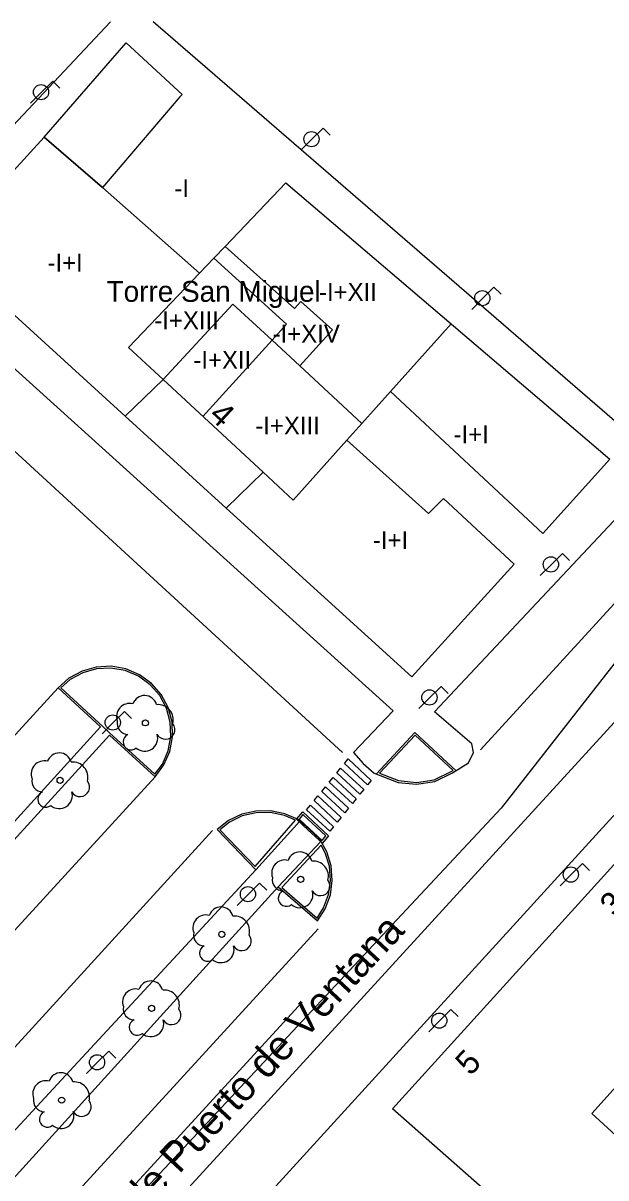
# Model space of a CAD drawing. Extents: x 282771 to 285132, y 4823109 to 4825496.
# Drawn here: x 283965.8 to 284014.7, y 4823389.4 to 4823486.3 of the extents above; entities that cross this region are included whole.
import ezdxf

# ---------------------------------------------------------------- set-up
doc = ezdxf.new("R2010")
doc.units = 0
for name, color, linetype in [('ACERA-BORDILLO', 7, 'Continuous'), ('ACERA-INTERIOR', 7, 'Continuous'), ('ARBOL', 7, 'Continuous'), ('BORDILLO', 7, 'Continuous'), ('CALLE-EJE', 7, 'Continuous'), ('CALLE-TEXTO', 7, 'Continuous'), ('EDIFICIO', 7, 'Continuous'), ('FAROLA', 7, 'Continuous'), ('MEDIANERA', 7, 'Continuous'), ('NUM-PORTAL', 7, 'Continuous'), ('PASO-PEATONES', 7, 'Continuous'), ('SENAL-VIARIA', 7, 'Continuous'), ('TXT-ALTURA-EDIFICIO', 7, 'Continuous'), ('TXT-EDIFICIOS', 7, 'Continuous'), ('ZONA-VERDE', 7, 'Continuous')]:
    doc.layers.add(name, color=color, linetype=linetype)

msp = doc.modelspace()

# ---------------------------------------------------------------- linework, layer by layer
at = {"layer": 'ACERA-BORDILLO'}
for points in [[(283944.37, 4823372.012), (283910.745, 4823402.619), (283913.925, 4823406.109), (283913.047, 4823406.892), (283913.807, 4823407.818), (283910.2, 4823411.094), (283954.945, 4823459.355), (283958.496, 4823456.383), (283959.03, 4823456.911), (283959.552, 4823456.408), (283962.57, 4823459.6), (283996.87, 4823428.6), (283993.53, 4823425.111), (283994.35, 4823424.191), (283995.28, 4823423.391), (283997.29, 4823422.611), (283998.82, 4823422.451), (284000.36, 4823422.671), (284001.85, 4823423.411), (284003.18, 4823424.251), (284003.6, 4823425.111), (284003.46, 4823425.851), (284000.332, 4823428.522)], [(284000.332, 4823428.522), (284017.501, 4823446.805)], [(284025.669, 4823431.16), (283940.55, 4823337.771)]]:
    msp.add_lwpolyline(points, dxfattribs=at)
at = {"layer": 'ACERA-INTERIOR'}
for points in [[(283982.88, 4823445.6), (283974.39, 4823453.33)], [(283995.463, 4823423.32), (283998.696, 4823426.78), (284002.159, 4823423.564)], [(283985.355, 4823415.284), (283989.051, 4823419.359)], [(283987.237, 4823413.843), (283990.814, 4823417.654)]]:
    msp.add_lwpolyline(points, dxfattribs=at)
at = {"layer": 'ARBOL'}
for centre in [(283976.1, 4823427.6), (283968.946, 4823422.781), (283989.11, 4823414.471), (283982.502, 4823409.858), (283976.613, 4823403.653), (283969.08, 4823395.951)]:
    msp.add_circle(centre, 0.255, dxfattribs=at)
for centre, radius, start, end in [((283976.03, 4823428.86), 1.038, 15.64228, 161.38435), ((283974.77, 4823428.13), 1.097, 75.4318, 200.55608), ((283977.16, 4823427.86), 1.272, 345.03273, 95.79925), ((283974.66, 4823427.56), 0.935, 168.59898, 268.13236), ((283977.77, 4823427.03), 0.797, 208.96246, 38.99103), ((283974.9, 4823426.01), 0.672, 113.73672, 309.4725), ((283976.04, 4823426.31), 1.086, 228.95447, 17.92796), ((283968.876, 4823424.041), 1.038, 15.64228, 161.38435), ((283967.616, 4823423.311), 1.097, 75.4318, 200.55608), ((283970.006, 4823423.041), 1.272, 345.03273, 95.79925), ((283967.507, 4823422.741), 0.935, 168.59898, 268.13236), ((283970.616, 4823422.211), 0.797, 208.96246, 38.99103), ((283967.746, 4823421.191), 0.672, 113.73672, 309.4725), ((283968.886, 4823421.491), 1.086, 228.95447, 17.92796), ((283989.04, 4823415.731), 1.038, 15.64228, 161.38435), ((283987.78, 4823415.001), 1.097, 75.4318, 200.55608), ((283990.17, 4823414.731), 1.272, 345.03273, 95.79925), ((283987.67, 4823414.431), 0.935, 168.59898, 268.13236), ((283990.78, 4823413.901), 0.797, 208.96246, 38.99103), ((283987.91, 4823412.881), 0.672, 113.73672, 309.4725), ((283989.05, 4823413.181), 1.086, 228.95447, 17.92796), ((283982.432, 4823411.118), 1.038, 15.64228, 161.38435), ((283981.172, 4823410.388), 1.097, 75.4318, 200.55608), ((283983.562, 4823410.118), 1.272, 345.03273, 95.79925), ((283981.062, 4823409.818), 0.935, 168.59898, 268.13236), ((283984.172, 4823409.288), 0.797, 208.96246, 38.99103), ((283981.302, 4823408.268), 0.672, 113.73672, 309.4725), ((283982.442, 4823408.568), 1.086, 228.95447, 17.92796), ((283975.283, 4823404.183), 1.097, 75.4318, 200.55608), ((283976.543, 4823404.913), 1.038, 15.64228, 161.38435), ((283977.673, 4823403.913), 1.272, 345.03273, 95.79925), ((283975.173, 4823403.613), 0.935, 168.59898, 268.13236), ((283978.283, 4823403.083), 0.797, 208.96246, 38.99103), ((283975.413, 4823402.063), 0.672, 113.73672, 309.4725), ((283976.553, 4823402.363), 1.086, 228.95447, 17.92796), ((283967.75, 4823396.481), 1.097, 75.4318, 200.55608), ((283969.01, 4823397.211), 1.038, 15.64228, 161.38435), ((283970.14, 4823396.211), 1.272, 345.03273, 95.79925), ((283967.64, 4823395.911), 0.935, 168.59898, 268.13236), ((283970.75, 4823395.381), 0.797, 208.96246, 38.99103), ((283967.88, 4823394.361), 0.672, 113.73672, 309.4725), ((283969.02, 4823394.661), 1.086, 228.95447, 17.92796)]:
    msp.add_arc(centre, radius, start, end, dxfattribs=at)
at = {"layer": 'BORDILLO'}
for points in [[(283944.96, 4823395.711), (283973.1, 4823426.56), (283976.92, 4823423.081), (283977.65, 4823424.071), (283978.15, 4823425.21), (283978.38, 4823426.44), (283978.33, 4823427.68), (283978, 4823428.88), (283977.42, 4823429.97), (283976.6, 4823430.91), (283975.59, 4823431.64), (283974.45, 4823432.13), (283973.22, 4823432.35), (283971.98, 4823432.28), (283970.79, 4823431.95), (283969.69, 4823431.35), (283968.77, 4823430.53), (283972.34, 4823427.26), (283944.26, 4823396.361)], [(283958.923, 4823382.678), (283987.237, 4823413.843), (283990.52, 4823410.981), (283991.17, 4823412.011), (283991.6, 4823413.161), (283991.76, 4823414.371), (283991.67, 4823415.601), (283991.31, 4823416.771), (283990.71, 4823417.841), (283989.83, 4823418.694), (283988.91, 4823419.481), (283987.79, 4823419.981), (283986.59, 4823420.221), (283985.36, 4823420.201), (283984.17, 4823419.931), (283983.06, 4823419.401), (283982.1, 4823418.651), (283985.355, 4823415.284), (283956.898, 4823384.528)]]:
    msp.add_lwpolyline(points, dxfattribs=at)
at = {"layer": 'CALLE-EJE'}
msp.add_lwpolyline([(284045.459, 4823466.67), (284021.402, 4823440.238), (284005.907, 4823420.439), (283918.081, 4823326.402)], dxfattribs=at)
at = {"layer": 'EDIFICIO'}
for points in [[(283974.39, 4823453.33), (283959.03, 4823467.33), (283967.61, 4823476.74), (283972.5, 4823472.51), (283980.64, 4823465.32), (283981.83, 4823466.57), (283982.78, 4823467.56), (283987.872, 4823472.892), (284015.019, 4823449.72), (284009.411, 4823443.482), (283996.651, 4823455.402), (283994.25, 4823452.72), (283992.99, 4823451.31), (283999.83, 4823445.15), (284001.08, 4823446.43), (284007, 4823440.9), (283998.42, 4823431.45), (283982.88, 4823445.6), (283985.97, 4823448.62), (283977.59, 4823456.39), (283974.39, 4823453.33)], [(284033.189, 4823435.35), (284042.409, 4823426.931), (284013.53, 4823394.841), (284032.549, 4823377.401), (284051.039, 4823398.161), (284060.249, 4823389.661), (284034.909, 4823361.651), (283996.82, 4823395.211), (284029.549, 4823431.35), (284033.189, 4823435.35)]]:
    msp.add_lwpolyline(points, dxfattribs=at)
at = {"layer": 'FAROLA'}
for p, q in [((283968.33, 4823481.44), (283967.39, 4823480.51)), ((283968.92, 4823480.85), (283968.33, 4823481.44)), ((283967.39, 4823480.51), (283966.46, 4823479.57)), ((283991, 4823477.498), (283990.06, 4823476.568)), ((283991.59, 4823476.908), (283991, 4823477.498)), ((283990.06, 4823476.568), (283989.13, 4823475.628)), ((284005.319, 4823464.157), (284004.379, 4823463.227)), ((284005.909, 4823463.567), (284005.319, 4823464.157)), ((284004.379, 4823463.227), (284003.449, 4823462.287)), ((284010.13, 4823440.89), (284009.2, 4823439.95)), ((284010.13, 4823440.89), (284009.2, 4823439.95)), ((284011.069, 4823441.82), (284010.13, 4823440.89)), ((284011.069, 4823441.82), (284010.13, 4823440.89)), ((284011.659, 4823441.23), (284011.069, 4823441.82)), ((284011.659, 4823441.23), (284011.069, 4823441.82)), ((284000.888, 4823430.664), (283999.948, 4823429.734)), ((284001.478, 4823430.074), (284000.888, 4823430.664)), ((283999.948, 4823429.734), (283999.018, 4823428.794)), ((283974.34, 4823428.56), (283973.4, 4823427.63)), ((283974.93, 4823427.97), (283974.34, 4823428.56)), ((283973.4, 4823427.63), (283972.47, 4823426.69)), ((284012.741, 4823415.802), (284011.801, 4823414.872)), ((284013.331, 4823415.212), (284012.741, 4823415.802)), ((284011.801, 4823414.872), (284010.871, 4823413.932)), ((283985.673, 4823414.157), (283984.733, 4823413.227)), ((283986.263, 4823413.567), (283985.673, 4823414.157)), ((283984.733, 4823413.227), (283983.803, 4823412.287)), ((284001.714, 4823403.551), (284000.774, 4823402.621)), ((284002.304, 4823402.961), (284001.714, 4823403.551)), ((284000.774, 4823402.621), (283999.844, 4823401.681)), ((283973.024, 4823400.054), (283972.084, 4823399.124)), ((283973.614, 4823399.464), (283973.024, 4823400.054)), ((283972.084, 4823399.124), (283971.154, 4823398.184))]:
    msp.add_line(p, q, dxfattribs=at)
for centre in [(283967.35, 4823480.51), (283990.02, 4823476.568), (284004.339, 4823463.227), (284010.09, 4823440.89), (284010.09, 4823440.89), (283999.908, 4823429.734), (283973.36, 4823427.63), (284011.761, 4823414.872), (283984.693, 4823413.227), (284000.734, 4823402.621), (283972.044, 4823399.124)]:
    msp.add_circle(centre, 0.637, dxfattribs=at)
at = {"layer": 'MEDIANERA'}
for points in [[(283982.78, 4823467.56), (283988.6, 4823462.36), (283989.12, 4823462.94), (283991.77, 4823460.56), (283989.05, 4823457.54)], [(283986.71, 4823459.69), (283987.93, 4823461.04), (283981.83, 4823466.57)], [(283980.64, 4823465.32), (283974.69, 4823459.09), (283977.59, 4823456.39), (283983.44, 4823462.72), (283986.71, 4823459.69)], [(283996.651, 4823455.402), (284001.72, 4823461.06)], [(283986.71, 4823459.69), (283980.91, 4823453.3)], [(283989.05, 4823457.54), (283986.71, 4823459.69)], [(283989.05, 4823457.54), (283994.25, 4823452.72)], [(283992.99, 4823451.31), (283994.25, 4823452.72)], [(283992.99, 4823451.31), (283988.49, 4823446.29), (283985.97, 4823448.62)]]:
    msp.add_lwpolyline(points, dxfattribs=at)
at = {"layer": 'PASO-PEATONES'}
for points in [[(283993.094, 4823424.575), (283995.03, 4823422.778), (283994.714, 4823422.389), (283992.777, 4823424.186)], [(283992.461, 4823423.798), (283994.398, 4823422.001), (283994.082, 4823421.612), (283992.145, 4823423.409)], [(283991.828, 4823423.021), (283993.765, 4823421.224), (283993.449, 4823420.835), (283991.512, 4823422.632)], [(283991.196, 4823422.243), (283993.133, 4823420.447), (283992.816, 4823420.058), (283990.88, 4823421.855)], [(283991.551, 4823418.504), (283989.614, 4823420.3), (283989.931, 4823420.689), (283991.867, 4823418.892)], [(283990.563, 4823421.466), (283992.5, 4823419.669), (283992.184, 4823419.281), (283990.247, 4823421.078)], [(283990.934, 4823417.508), (283989.749, 4823418.607), (283988.777, 4823419.509), (283989.283, 4823420.131), (283991.44, 4823418.129)], [(283990.918, 4823417.727), (283991.235, 4823418.115), (283989.298, 4823419.912), (283988.982, 4823419.523), (283989.851, 4823418.717)], [(283990.918, 4823417.727), (283991.235, 4823418.115), (283989.298, 4823419.912), (283988.982, 4823419.523), (283989.851, 4823418.717)]]:
    msp.add_lwpolyline(points, close=True, dxfattribs=at)
at = {"layer": 'SENAL-VIARIA'}
for points in [[(283959.53, 4823455.495), (283992.606, 4823425.109)], [(284004.191, 4823425.347), (284020.809, 4823443.508)], [(283935.92, 4823340.721), (284023.186, 4823436.153)], [(283968.77, 4823430.53), (283940.58, 4823399.731)], [(283976.92, 4823423.08), (283948.73, 4823392.281)], [(283981.73, 4823418.573), (283953.767, 4823387.96)], [(283990.581, 4823410.334), (283962.621, 4823379.799)], [(283930.982, 4823340.538), (283935.294, 4823345.359), (283989.244, 4823404.159)]]:
    msp.add_lwpolyline(points, dxfattribs=at)
at = {"layer": 'ZONA-VERDE'}
for p, q in [((283973.16, 4823486.4), (283959.63, 4823471.98)), ((284017.102, 4823451.469), (283976.755, 4823486.393)), ((283967.61, 4823476.74), (283974.49, 4823484.63)), ((283974.49, 4823484.63), (283979.17, 4823480.32)), ((283978.994, 4823480.114), (283972.5, 4823472.51)), ((283979.17, 4823480.32), (283978.994, 4823480.114)), ((283972.5, 4823472.51), (283967.61, 4823476.74)), ((283972.551, 4823427.27), (283973.09, 4823426.772)), ((283998.704, 4823426.568), (283995.724, 4823423.379)), ((284001.887, 4823423.612), (283998.704, 4823426.568)), ((283985.303, 4823415.554), (283988.668, 4823419.424)), ((283990.819, 4823417.339), (283987.542, 4823413.777))]:
    msp.add_line(p, q, dxfattribs=at)
for points in [[(283973.09, 4823426.772), (283976.898, 4823423.303), (283977.519, 4823424.146), (283978.006, 4823425.255), (283978.229, 4823426.451), (283978.181, 4823427.657), (283977.86, 4823428.825), (283977.296, 4823429.885), (283976.498, 4823430.799), (283975.515, 4823431.509), (283974.406, 4823431.986), (283973.211, 4823432.2), (283972.004, 4823432.132), (283970.847, 4823431.81), (283969.777, 4823431.227), (283968.994, 4823430.529), (283972.551, 4823427.27)], [(283995.724, 4823423.379), (283997.325, 4823422.758), (283998.817, 4823422.602), (284000.315, 4823422.816), (284001.776, 4823423.541), (284001.887, 4823423.612)], [(283988.668, 4823419.424), (283987.744, 4823419.837), (283986.576, 4823420.07), (283985.378, 4823420.051), (283984.219, 4823419.788), (283983.139, 4823419.272), (283982.324, 4823418.635), (283985.303, 4823415.554)], [(283987.542, 4823413.777), (283990.486, 4823411.209), (283991.035, 4823412.078), (283991.453, 4823413.197), (283991.609, 4823414.375), (283991.521, 4823415.573), (283991.171, 4823416.711), (283990.819, 4823417.339)]]:
    msp.add_lwpolyline(points, dxfattribs=at)

# ---------------------------------------------------------------- texts
at = {"layer": 'CALLE-TEXTO'}
msp.add_text('Calle Puerto de Ventana', height=2.5, rotation=46.9559, dxfattribs=at).set_placement((283973.077, 4823383.456))
at = {"layer": 'NUM-PORTAL'}
for s, rotation, p in [('4', 317.23004, (283981.318, 4823453.27)), ('3', 46.75004, (284015.46, 4823411.211)), ('5', 46.75004, (284003.346, 4823397.926))]:
    msp.add_text(s, height=2, rotation=rotation, dxfattribs=at).set_placement(p)
at = {"layer": 'TXT-ALTURA-EDIFICIO'}
for s, p in [('-I', (283978.526, 4823471.7)), ('-I+I', (283967.886, 4823465.45)), ('-I+XII', (283990.651, 4823463)), ('-I+XIII', (283976.841, 4823460.62)), ('-I+XIV', (283986.764, 4823459.5)), ('-I+XII', (283980.121, 4823457.3)), ('-I+XIII', (283985.311, 4823451.79)), ('-I+I', (284001.932, 4823451.062)), ('-I+I', (283995.166, 4823442.18))]:
    msp.add_text(s, height=1.5, rotation=0.00004, dxfattribs=at).set_placement(p)
at = {"layer": 'TXT-EDIFICIOS'}
msp.add_text('Torre San Miguel', height=1.75, rotation=0.00004, dxfattribs=at).set_placement((283972.843, 4823462.919))

doc.saveas('drawing.dxf')
